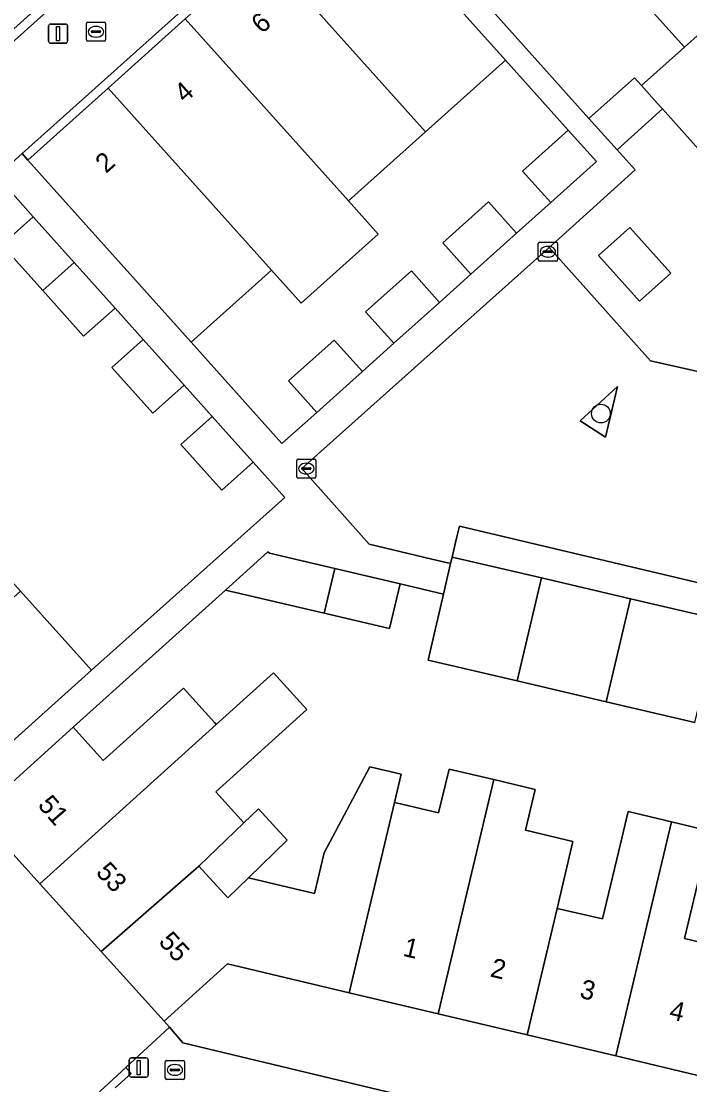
# Model space of a CAD drawing. Extents: x 162172 to 163187, y 382874 to 383685.
# Drawn here: x 162935.9 to 162970.8, y 383321.2 to 383376.7 of the extents above; entities that cross this region are included whole.
import ezdxf

# ---------------------------------------------------------------- set-up
doc = ezdxf.new("R2010")
doc.units = 0
for name, color, linetype in [('IMGEO_Boom', 7, 'Continuous'), ('IMGEO_Brandkraan', 7, 'Continuous'), ('IMGEO_Erf', 7, 'Continuous'), ('IMGEO_Kolk', 7, 'Continuous'), ('IMGEO_Lichtmast', 7, 'Continuous'), ('IMGEO_Pand', 7, 'Continuous'), ('IMGEO_Pand_nummerreeks', 7, 'Continuous'), ('IMGEO_Parkeervlak_open', 7, 'Continuous'), ('IMGEO_Rijbaan_lokaal_open', 7, 'Continuous'), ('IMGEO_Rioolput', 7, 'Continuous'), ('IMGEO_Terreindeel_open', 7, 'Continuous'), ('IMGEO_Voetpad_open', 7, 'Continuous')]:
    doc.layers.add(name, color=color, linetype=linetype)

msp = doc.modelspace()

# ---------------------------------------------------------------- linework, layer by layer
at = {"layer": 'IMGEO_Boom'}
msp.add_circle((162966.183, 383356.183), 0.489, dxfattribs=at)
at = {"layer": 'IMGEO_Brandkraan'}
for p, q in [((162943.46, 383321.506), (162943.46, 383322.358)), ((162943.535, 383322.432), (162944.387, 383322.432)), ((162943.948, 383322.212), (162943.973, 383322.212)), ((162944.461, 383322.358), (162944.461, 383321.506)), ((162943.719, 383321.926), (162943.719, 383321.938)), ((162944.157, 383321.889), (162943.759, 383321.889)), ((162943.762, 383321.975), (162944.16, 383321.975)), ((162943.971, 383321.652), (162943.946, 383321.652)), ((162944.203, 383321.938), (162944.203, 383321.926)), ((162944.387, 383321.432), (162943.535, 383321.432))]:
    msp.add_line(p, q, dxfattribs=at)
for points in [[(162943.46, 383321.506), (162943.46, 383322.358)], [(162943.535, 383322.432), (162944.387, 383322.432)], [(162944.461, 383322.358), (162944.461, 383321.506)], [(162944.387, 383321.432), (162943.535, 383321.432)]]:
    msp.add_lwpolyline(points, dxfattribs=at)
for centre, radius, start, end in [((162943.537, 383322.356), 0.0765, 91.552, 178.448), ((162943.537, 383322.356), 0.0765, 91.552, 178.448), ((162944.385, 383322.356), 0.0765, 1.552, 88.448), ((162944.385, 383322.356), 0.0765, 1.552, 88.448), ((162943.759, 383321.935), 0.0403, 85.8775, 175.7526), ((162943.756, 383321.925), 0.0366, 178.938, 274.7102), ((162944.16, 383321.932), 0.043, 264.8664, 352.4533), ((162944.164, 383321.937), 0.0386, 1.7309, 96.639), ((162943.537, 383321.508), 0.0765, 181.552, 268.448), ((162943.537, 383321.508), 0.0765, 181.552, 268.448), ((162944.385, 383321.508), 0.0765, 271.552, 358.448), ((162944.385, 383321.508), 0.0765, 271.552, 358.448)]:
    msp.add_arc(centre, radius, start, end, dxfattribs=at)
for centre, major_axis, ratio, start_param, end_param in [((162943.947, 383321.932), (-0.387, 0.002), 0.722429, 4.712389, 7.853982), ((162943.972, 383321.932), (-0.39, 0.002), 0.717154, 1.570796, 4.712389)]:
    msp.add_ellipse(centre, major_axis=major_axis, ratio=ratio, start_param=start_param, end_param=end_param, dxfattribs=at)
at = {"layer": 'IMGEO_Erf'}
for points in [[(162961.317, 383398.747), (162961.011, 383399.088), (162956.994, 383395.486), (162952.915, 383391.828), (162948.837, 383388.17), (162944.757, 383384.511), (162940.678, 383380.853), (162936.599, 383377.195), (162932.551, 383373.565), (162932.864, 383373.217)], [(162963.727, 383382.876), (162958.186, 383389.051), (162955.232, 383386.393), (162953.59, 383384.93), (162954.851, 383383.523), (162956.489, 383384.991), (162958.615, 383382.618), (162960.76, 383380.224), (162959.122, 383378.756), (162960.364, 383377.37), (162965.556, 383371.585), (162967.938, 383373.708), (162968.309, 383373.296), (162970.541, 383375.296), (162967.131, 383379.089)], [(162952.692, 383384.119), (162952.39, 383384.456), (162935.984, 383369.757), (162936.291, 383369.414), (162940.481, 383373.171), (162944.502, 383376.776), (162948.522, 383380.381)], [(162964.483, 383370.97), (162961.206, 383374.624), (162957.036, 383370.885), (162953.016, 383367.28), (162954.571, 383365.547), (162950.551, 383361.941), (162948.995, 383363.675), (162944.801, 383359.915), (162949.531, 383354.614), (162951.36, 383356.246), (162949.891, 383357.884), (162952.274, 383360.02), (162953.743, 383358.382), (162955.38, 383359.851), (162953.911, 383361.489), (162956.294, 383363.625), (162957.763, 383361.988), (162959.4, 383363.457), (162957.931, 383365.094), (162960.314, 383367.231), (162961.783, 383365.593), (162963.569, 383367.196), (162962.1, 383368.833)], [(162980.272, 383366.935), (162977.507, 383367.546), (162974.246, 383371.174), (162972.007, 383369.17), (162969.404, 383372.078), (162968.662, 383371.422), (162967.026, 383369.95), (162967.974, 383368.897), (162964.697, 383365.949), (162963.476, 383364.85), (162968.771, 383358.933), (162990.889, 383353.956), (162989.781, 383349.15), (162991.398, 383348.762), (162992.911, 383355.536), (162998.77, 383354.224), (162999.945, 383359.45), (162994.557, 383360.656), (162995.218, 383363.58), (162990.518, 383364.641), (162985.669, 383365.736), (162985.011, 383362.802), (162979.617, 383364.011)], [(162944.272, 383354.563), (162945.91, 383356.032), (162944.441, 383357.67), (162942.804, 383356.201), (162940.667, 383358.583), (162942.305, 383360.052), (162940.836, 383361.69), (162939.198, 383360.221), (162937.062, 383362.603), (162934.925, 383364.986), (162936.563, 383366.455), (162934.664, 383368.574), (162919.375, 383354.875), (162917.452, 383353.152), (162917.733, 383352.796), (162924.891, 383359.197), (162928.564, 383355.105), (162932.236, 383351.013), (162935.908, 383346.922), (162939.61, 383342.798), (162949.697, 383351.8), (162948.047, 383353.649), (162946.409, 383352.181)], [(162969.83, 383363.509), (162968.199, 383362.047), (162966.064, 383364.43), (162967.694, 383365.892)]]:
    msp.add_lwpolyline(points, close=True, dxfattribs=at)
for points in [[(162971.091, 383340.062), (162966.45, 383341.149), (162961.811, 383342.235), (162957.164, 383343.323), (162957.426, 383344.441), (162957.971, 383346.768), (162955.706, 383347.298), (162955.162, 383344.97), (162951.753, 383345.766), (162946.602, 383346.969), (162938.653, 383339.821), (162940.226, 383338.081), (162944.402, 383341.855), (162946.026, 383340.058), (162946.116, 383339.958), (162949.106, 383342.659), (162950.841, 383340.74), (162946.098, 383336.453), (162947.564, 383334.832), (162948.328, 383335.563), (162949.81, 383333.923), (162947.797, 383331.962), (162951.238, 383331.145), (162951.741, 383333.264), (162954.131, 383337.755), (162955.762, 383337.367), (162955.411, 383335.888), (162955.793, 383335.797), (162957.713, 383335.341), (162958.259, 383337.636), (162960.591, 383337.082), (162962.761, 383336.566), (162962.257, 383334.444), (162964.724, 383333.858), (162963.893, 383330.355), (162966.268, 383329.814), (162967.095, 383333.295), (162967.599, 383335.417), (162969.866, 383334.879), (162971.878, 383334.401), (162970.546, 383328.797), (162973.174, 383328.172)], [(162990.063, 383316.393), (162990.228, 383317.15), (162985.519, 383318.266), (162980.881, 383319.365), (162976.242, 383320.464), (162971.606, 383321.563), (162966.968, 383322.662), (162962.328, 383323.762), (162957.692, 383324.861), (162953.053, 383325.96), (162946.711, 383327.463), (162943.404, 383324.473), (162943.677, 383324.159), (162944.379, 383323.352), (162985.406, 383313.501)]]:
    msp.add_lwpolyline(points, dxfattribs=at)
at = {"layer": 'IMGEO_Kolk'}
for p, q in [((162962.918, 383364.205), (162962.918, 383365.057)), ((162962.993, 383365.131), (162963.845, 383365.131)), ((162963.919, 383365.057), (162963.919, 383364.205)), ((162963.177, 383364.625), (162963.177, 383364.637)), ((162963.615, 383364.588), (162963.217, 383364.588)), ((162963.22, 383364.674), (162963.618, 383364.674)), ((162963.406, 383364.911), (162963.431, 383364.911)), ((162963.661, 383364.637), (162963.661, 383364.625)), ((162963.845, 383364.131), (162962.993, 383364.131)), ((162963.429, 383364.351), (162963.404, 383364.351)), ((162950.316, 383352.887), (162950.316, 383353.739)), ((162950.391, 383353.813), (162951.243, 383353.813)), ((162950.575, 383353.307), (162950.575, 383353.319)), ((162950.618, 383353.356), (162951.016, 383353.356)), ((162950.804, 383353.593), (162950.829, 383353.593)), ((162951.059, 383353.319), (162951.059, 383353.307)), ((162951.317, 383353.739), (162951.317, 383352.887)), ((162951.243, 383352.813), (162950.391, 383352.813)), ((162951.013, 383353.27), (162950.615, 383353.27)), ((162950.827, 383353.033), (162950.802, 383353.033))]:
    msp.add_line(p, q, dxfattribs=at)
for points in [[(162962.918, 383364.205), (162962.918, 383365.057)], [(162962.993, 383365.131), (162963.845, 383365.131)], [(162963.919, 383365.057), (162963.919, 383364.205)], [(162963.845, 383364.131), (162962.993, 383364.131)], [(162950.316, 383352.887), (162950.316, 383353.739)], [(162950.391, 383353.813), (162951.243, 383353.813)], [(162951.317, 383353.739), (162951.317, 383352.887)], [(162951.243, 383352.813), (162950.391, 383352.813)]]:
    msp.add_lwpolyline(points, dxfattribs=at)
for centre, radius, start, end in [((162962.995, 383365.055), 0.0765, 91.552, 178.448), ((162962.995, 383365.055), 0.0765, 91.552, 178.448), ((162963.843, 383365.055), 0.0765, 1.552, 88.448), ((162963.843, 383365.055), 0.0765, 1.552, 88.448), ((162963.217, 383364.634), 0.0403, 85.8775, 175.7526), ((162963.214, 383364.624), 0.0366, 178.938, 274.7102), ((162963.618, 383364.631), 0.043, 264.8664, 352.4533), ((162963.622, 383364.636), 0.0386, 1.7309, 96.639), ((162962.995, 383364.207), 0.0765, 181.552, 268.448), ((162962.995, 383364.207), 0.0765, 181.552, 268.448), ((162963.843, 383364.207), 0.0765, 271.552, 358.448), ((162963.843, 383364.207), 0.0765, 271.552, 358.448), ((162950.393, 383353.737), 0.0765, 91.552, 178.448), ((162950.393, 383353.737), 0.0765, 91.552, 178.448), ((162950.615, 383353.316), 0.0403, 85.8775, 175.7526), ((162950.612, 383353.306), 0.0366, 178.938, 274.7102), ((162951.016, 383353.313), 0.043, 264.8664, 352.4533), ((162951.02, 383353.318), 0.0386, 1.7309, 96.639), ((162951.241, 383353.737), 0.0765, 1.552, 88.448), ((162951.241, 383353.737), 0.0765, 1.552, 88.448), ((162950.393, 383352.889), 0.0765, 181.552, 268.448), ((162950.393, 383352.889), 0.0765, 181.552, 268.448), ((162951.241, 383352.889), 0.0765, 271.552, 358.448), ((162951.241, 383352.889), 0.0765, 271.552, 358.448)]:
    msp.add_arc(centre, radius, start, end, dxfattribs=at)
for centre, major_axis, ratio, start_param, end_param in [((162963.405, 383364.631), (-0.387, 0.002), 0.722429, 4.712389, 7.853982), ((162963.43, 383364.631), (-0.39, 0.002), 0.717154, 1.570796, 4.712389), ((162950.803, 383353.313), (-0.387, 0.002), 0.722429, 4.712389, 7.853982), ((162950.828, 383353.313), (-0.39, 0.002), 0.717154, 1.570796, 4.712389)]:
    msp.add_ellipse(centre, major_axis=major_axis, ratio=ratio, start_param=start_param, end_param=end_param, dxfattribs=at)
at = {"layer": 'IMGEO_Lichtmast'}
for p, q in [((162937.369, 383375.613), (162937.369, 383376.413)), ((162937.369, 383376.413), (162937.369, 383375.613)), ((162937.469, 383376.513), (162938.259, 383376.513)), ((162938.259, 383376.513), (162937.469, 383376.513)), ((162938.359, 383376.413), (162938.359, 383375.613)), ((162938.359, 383375.613), (162938.359, 383376.413)), ((162938.259, 383375.513), (162937.469, 383375.513)), ((162937.469, 383375.513), (162938.259, 383375.513)), ((162941.577, 383321.658), (162941.577, 383322.458)), ((162941.577, 383322.458), (162941.577, 383321.658)), ((162941.677, 383322.558), (162942.467, 383322.558)), ((162942.467, 383322.558), (162941.677, 383322.558)), ((162942.567, 383322.458), (162942.567, 383321.658)), ((162942.567, 383321.658), (162942.567, 383322.458)), ((162942.467, 383321.558), (162941.677, 383321.558)), ((162941.677, 383321.558), (162942.467, 383321.558))]:
    msp.add_line(p, q, dxfattribs=at)
for points in [[(162937.789, 383376.388), (162937.939, 383376.388), (162937.939, 383375.638), (162937.789, 383375.638), (162937.789, 383376.388)], [(162941.997, 383322.433), (162942.147, 383322.433), (162942.147, 383321.683), (162941.997, 383321.683), (162941.997, 383322.433)]]:
    msp.add_lwpolyline(points, dxfattribs=at)
for centre, start, end in [((162937.469, 383376.413), 90, 180), ((162937.469, 383376.413), 90, 180), ((162938.259, 383376.413), 0, 90), ((162938.259, 383376.413), 360, 90), ((162937.469, 383375.613), 180, 270), ((162937.469, 383375.613), 180, 270), ((162938.259, 383375.613), 270, 0), ((162938.259, 383375.613), 270, 0), ((162941.677, 383322.458), 90, 180), ((162941.677, 383322.458), 90, 180), ((162942.467, 383322.458), 0, 90), ((162942.467, 383322.458), 360, 90), ((162941.677, 383321.658), 180, 270), ((162941.677, 383321.658), 180, 270), ((162942.467, 383321.658), 270, 0), ((162942.467, 383321.658), 270, 0)]:
    msp.add_arc(centre, 0.1, start, end, dxfattribs=at)
at = {"layer": 'IMGEO_Pand'}
for points in [[(162928.095, 383386.677), (162924.059, 383383.057), (162932.551, 383373.565), (162936.599, 383377.195)], [(162973.682, 383384.965), (162967.131, 383379.089), (162970.541, 383375.296), (162977.088, 383381.168)], [(162957.036, 383370.885), (162961.206, 383374.624), (162952.692, 383384.119), (162948.522, 383380.381)], [(162980.493, 383377.372), (162977.088, 383381.168), (162970.541, 383375.296), (162968.309, 383373.296), (162969.125, 383372.39), (162969.404, 383372.078), (162972.007, 383369.17), (162974.246, 383371.174), (162973.95, 383371.503)], [(162944.502, 383376.776), (162953.016, 383367.28), (162957.036, 383370.885), (162948.522, 383380.381)], [(162944.502, 383376.776), (162940.481, 383373.171), (162948.995, 383363.675), (162950.551, 383361.941), (162954.571, 383365.547), (162953.016, 383367.28)], [(162969.404, 383372.078), (162969.125, 383372.39), (162968.309, 383373.296), (162967.938, 383373.708), (162965.556, 383371.585), (162967.026, 383369.95), (162968.662, 383371.422)], [(162948.995, 383363.675), (162940.481, 383373.171), (162936.291, 383369.414), (162944.801, 383359.915)], [(162963.569, 383367.196), (162965.952, 383369.332), (162964.483, 383370.97), (162962.1, 383368.833)], [(162959.4, 383363.457), (162961.783, 383365.593), (162960.314, 383367.231), (162957.931, 383365.094)], [(162937.062, 383362.603), (162938.7, 383364.072), (162936.563, 383366.455), (162934.925, 383364.986)], [(162969.83, 383363.509), (162967.694, 383365.892), (162966.064, 383364.43), (162968.199, 383362.047)], [(162937.062, 383362.603), (162939.198, 383360.221), (162940.836, 383361.69), (162938.7, 383364.072)], [(162956.294, 383363.625), (162953.911, 383361.489), (162955.38, 383359.851), (162957.763, 383361.988)], [(162942.305, 383360.052), (162940.667, 383358.583), (162942.804, 383356.201), (162944.441, 383357.67)], [(162949.891, 383357.884), (162951.36, 383356.246), (162953.743, 383358.382), (162952.274, 383360.02)], [(162948.047, 383353.649), (162946.778, 383355.064), (162945.91, 383356.032), (162944.272, 383354.563), (162946.409, 383352.181)], [(162951.753, 383345.766), (162952.297, 383348.095), (162948.889, 383348.891), (162948.816, 383348.977), (162946.602, 383346.969)], [(162963.084, 383347.606), (162958.423, 383348.698), (162958.343, 383348.358), (162957.971, 383346.768), (162957.426, 383344.441), (162957.164, 383343.323), (162961.811, 383342.235)], [(162951.753, 383345.766), (162955.162, 383344.97), (162955.706, 383347.298), (162952.297, 383348.095)], [(162961.811, 383342.235), (162966.45, 383341.149), (162967.723, 383346.52), (162963.084, 383347.606)], [(162932.493, 383336.403), (162939.61, 383342.798), (162935.908, 383346.922), (162928.791, 383340.514)], [(162971.091, 383340.062), (162972.364, 383345.433), (162967.723, 383346.52), (162966.45, 383341.149)], [(162946.098, 383336.453), (162950.841, 383340.74), (162949.106, 383342.659), (162946.116, 383339.958), (162936.917, 383331.649), (162940.12, 383328.107), (162945.205, 383332.574), (162947.564, 383334.832)], [(162946.116, 383339.958), (162946.026, 383340.058), (162944.402, 383341.855), (162940.226, 383338.081), (162938.653, 383339.821), (162937.343, 383338.636), (162933.633, 383335.283), (162936.917, 383331.649)], [(162947.797, 383331.962), (162946.713, 383330.906), (162945.205, 383332.574), (162940.12, 383328.107), (162943.404, 383324.473), (162946.711, 383327.463), (162953.053, 383325.96), (162955.411, 383335.888), (162955.762, 383337.367), (162954.131, 383337.755), (162951.741, 383333.264), (162951.238, 383331.145)], [(162960.591, 383337.082), (162958.259, 383337.636), (162957.713, 383335.341), (162955.793, 383335.797), (162955.411, 383335.888), (162953.053, 383325.96), (162957.692, 383324.861)], [(162960.591, 383337.082), (162957.692, 383324.861), (162962.328, 383323.762), (162963.893, 383330.355), (162964.724, 383333.858), (162962.257, 383334.444), (162962.761, 383336.566)], [(162947.564, 383334.832), (162945.205, 383332.574), (162946.713, 383330.906), (162947.797, 383331.962), (162949.81, 383333.923), (162948.328, 383335.563)], [(162969.362, 383332.755), (162969.866, 383334.879), (162967.599, 383335.417), (162967.095, 383333.295), (162966.268, 383329.814), (162963.893, 383330.355), (162962.328, 383323.762), (162966.968, 383322.662)], [(162973.174, 383328.172), (162970.546, 383328.797), (162971.878, 383334.401), (162969.866, 383334.879), (162969.362, 383332.755), (162966.968, 383322.662), (162971.606, 383321.563)]]:
    msp.add_lwpolyline(points, close=True, dxfattribs=at)
at = {"layer": 'IMGEO_Parkeervlak_open'}
for points in [[(162958.423, 383348.698), (162958.655, 383349.683), (162958.803, 383350.313), (162995.717, 383341.552), (162995.923, 383341.508), (162997.061, 383346.624), (162996.867, 383346.667), (162997.051, 383347.489), (162991.398, 383348.762), (162989.781, 383349.15), (162990.889, 383353.956), (162968.771, 383358.933), (162963.476, 383364.85), (162950.577, 383353.325), (162954.102, 383349.375), (162957.361, 383348.594), (162958.343, 383348.358)], [(162966.415, 383354.945), (162965.105, 383355.808), (162967.052, 383357.597)]]:
    msp.add_lwpolyline(points, close=True, dxfattribs=at)
at = {"layer": 'IMGEO_Rijbaan_lokaal_open'}
msp.add_lwpolyline([(162940.842, 383321.007), (162941.682, 383321.748), (162941.402, 383322.059), (162936.922, 383317.926), (162944.196, 383309.883)], dxfattribs=at)
at = {"layer": 'IMGEO_Rioolput'}
for p, q in [((162939.418, 383376.611), (162940.27, 383376.611)), ((162939.343, 383375.685), (162939.343, 383376.537)), ((162939.602, 383376.105), (162939.602, 383376.117)), ((162940.04, 383376.068), (162939.642, 383376.068)), ((162939.645, 383376.154), (162940.043, 383376.154)), ((162939.831, 383376.391), (162939.856, 383376.391)), ((162940.086, 383376.117), (162940.086, 383376.105)), ((162940.344, 383376.537), (162940.344, 383375.685)), ((162940.27, 383375.611), (162939.418, 383375.611)), ((162939.854, 383375.831), (162939.829, 383375.831))]:
    msp.add_line(p, q, dxfattribs=at)
for points in [[(162939.418, 383376.611), (162940.27, 383376.611)], [(162939.343, 383375.685), (162939.343, 383376.537)], [(162940.344, 383376.537), (162940.344, 383375.685)], [(162940.27, 383375.611), (162939.418, 383375.611)]]:
    msp.add_lwpolyline(points, dxfattribs=at)
for centre, radius, start, end in [((162939.42, 383376.535), 0.0765, 91.552, 178.448), ((162939.42, 383376.535), 0.0765, 91.552, 178.448), ((162940.268, 383376.535), 0.0765, 1.552, 88.448), ((162940.268, 383376.535), 0.0765, 1.552, 88.448), ((162939.642, 383376.114), 0.0403, 85.8775, 175.7526), ((162939.639, 383376.104), 0.0366, 178.938, 274.7102), ((162940.043, 383376.111), 0.043, 264.8664, 352.4533), ((162940.047, 383376.116), 0.0386, 1.7309, 96.639), ((162939.42, 383375.687), 0.0765, 181.552, 268.448), ((162939.42, 383375.687), 0.0765, 181.552, 268.448), ((162940.268, 383375.687), 0.0765, 271.552, 358.448), ((162940.268, 383375.687), 0.0765, 271.552, 358.448)]:
    msp.add_arc(centre, radius, start, end, dxfattribs=at)
for centre, major_axis, ratio, start_param, end_param in [((162939.83, 383376.111), (-0.387, 0.002), 0.722429, 4.712389, 7.853982), ((162939.855, 383376.111), (-0.39, 0.002), 0.717154, 1.570796, 4.712389)]:
    msp.add_ellipse(centre, major_axis=major_axis, ratio=ratio, start_param=start_param, end_param=end_param, dxfattribs=at)
at = {"layer": 'IMGEO_Terreindeel_open'}
msp.add_lwpolyline([(162967.052, 383357.597), (162965.105, 383355.808), (162966.415, 383354.945)], close=True, dxfattribs=at)
at = {"layer": 'IMGEO_Voetpad_open'}
for points in [[(163013.84, 383440.229), (163011.861, 383444.157), (162962.892, 383400.162), (162961.317, 383398.747), (162932.864, 383373.217), (162931.602, 383372.084), (162916.26, 383358.318), (162919.375, 383354.875), (162934.664, 383368.574), (162935.984, 383369.757), (162952.39, 383384.456), (162953.291, 383385.263), (162966.272, 383396.894), (162983.431, 383377.762), (163003.064, 383373.327), (163003.962, 383377.21), (162999.557, 383378.234), (162985.33, 383381.541), (162983.974, 383383.054), (162973.554, 383394.671), (162968.868, 383399.895), (162989.41, 383418.37), (162990.828, 383419.638)], [(162963.084, 383347.606), (162967.723, 383346.52), (162972.364, 383345.433), (162977.007, 383344.346), (162981.643, 383343.26), (162986.286, 383342.173), (162990.928, 383341.086), (162995.392, 383340.041), (162995.607, 383341.042), (162995.717, 383341.552), (162958.803, 383350.313), (162958.655, 383349.683), (162958.423, 383348.698)]]:
    msp.add_lwpolyline(points, close=True, dxfattribs=at)
for points in [[(162952.692, 383384.119), (162961.206, 383374.624), (162964.483, 383370.97), (162965.952, 383369.332), (162963.569, 383367.196), (162961.783, 383365.593), (162959.4, 383363.457), (162957.763, 383361.988), (162955.38, 383359.851), (162953.743, 383358.382), (162951.36, 383356.246), (162949.531, 383354.614), (162944.801, 383359.915), (162936.291, 383369.414), (162935.984, 383369.757), (162934.664, 383368.574), (162936.563, 383366.455), (162938.7, 383364.072), (162940.836, 383361.69), (162942.305, 383360.052), (162944.441, 383357.67), (162945.91, 383356.032), (162946.778, 383355.064), (162948.047, 383353.649), (162949.697, 383351.8), (162939.61, 383342.798), (162932.493, 383336.403)], [(162936.922, 383317.926), (162941.402, 383322.059), (162943.677, 383324.159), (162943.404, 383324.473), (162940.12, 383328.107), (162936.917, 383331.649), (162933.633, 383335.283), (162937.343, 383338.636), (162938.653, 383339.821), (162946.602, 383346.969), (162948.816, 383348.977), (162948.889, 383348.891), (162952.297, 383348.095), (162955.706, 383347.298), (162957.971, 383346.768), (162958.343, 383348.358), (162957.361, 383348.594), (162954.102, 383349.375), (162950.577, 383353.325), (162963.476, 383364.85), (162964.697, 383365.949), (162967.974, 383368.897), (162967.026, 383369.95), (162965.556, 383371.585), (162960.364, 383377.37)], [(162985.406, 383313.501), (162944.379, 383323.352), (162943.677, 383324.159), (162941.402, 383322.059), (162941.682, 383321.748), (162940.842, 383321.007)]]:
    msp.add_lwpolyline(points, dxfattribs=at)

# ---------------------------------------------------------------- texts
at = {"layer": 'IMGEO_Pand_nummerreeks'}
for s, rotation, p in [('6', 42.0706, (162948.502, 383375.968)), ('4', 42.0551, (162944.48, 383372.361)), ('2', 41.8876, (162940.367, 383368.685)), ('51', 310.8918, (162936.765, 383335.731)), ('53', 312.5133, (162939.794, 383332.213)), ('55', 312.244, (162943.066, 383328.589)), ('1', 346.6673, (162955.81, 383327.896)), ('2', 346.6672, (162960.362, 383326.817)), ('3', 346.6673, (162965.029, 383325.711)), ('4', 346.6672, (162969.694, 383324.605))]:
    msp.add_text(s, height=1, rotation=rotation, dxfattribs=at).set_placement(p)

doc.saveas('drawing.dxf')
